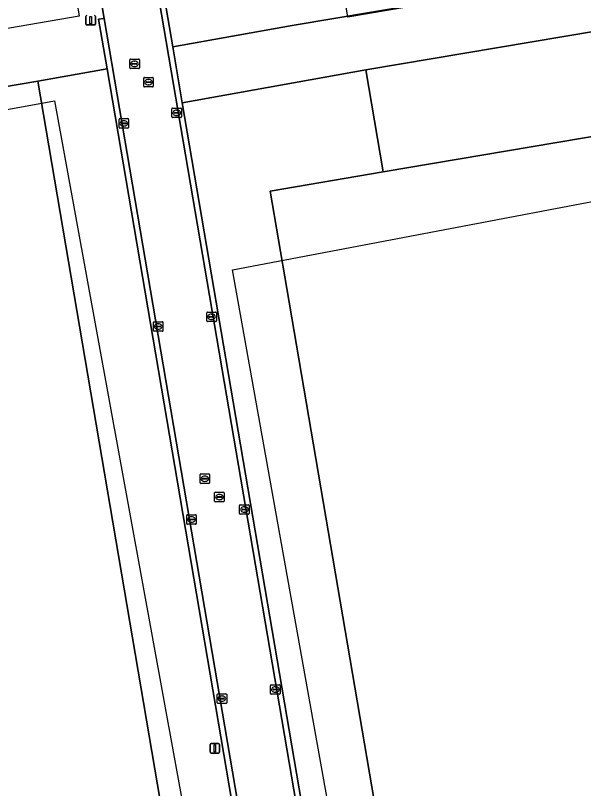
# Model space of a CAD drawing. Extents: x 154324 to 155744, y 382937 to 384188.
# Drawn here: x 154562 to 154621.5, y 383202.4 to 383283.5 of the extents above; entities that cross this region are included whole.
import ezdxf

# ---------------------------------------------------------------- set-up
doc = ezdxf.new("R2010")
doc.units = 0
for name, color, linetype in [('IMGEO_Bouwland', 7, 'Continuous'), ('IMGEO_Erf', 7, 'Continuous'), ('IMGEO_Groenvoorziening', 7, 'Continuous'), ('IMGEO_Kolk', 7, 'Continuous'), ('IMGEO_Lichtmast', 7, 'Continuous'), ('IMGEO_Pand', 7, 'Continuous'), ('IMGEO_Pand_vergunning_verleend', 7, 'Continuous'), ('IMGEO_Rijbaan_lokaal_gesloten', 7, 'Continuous'), ('IMGEO_Rioolput', 7, 'Continuous')]:
    doc.layers.add(name, color=color, linetype=linetype)

msp = doc.modelspace()

# ---------------------------------------------------------------- linework, layer by layer
at = {"layer": 'IMGEO_Bouwland'}
msp.add_lwpolyline([(154615.413, 383020.397), (154595.724, 383135.943), (154571.559, 383277.87), (154564.29, 383276.602), (154564.294, 383276.583), (154580.946, 383178.746), (154580.734, 383178.71), (154583.644, 383161.616), (154567.263, 383158.805), (154564.348, 383175.93)], dxfattribs=at)
at = {"layer": 'IMGEO_Erf'}
for points in [[(154401.251, 383322.596), (154415.356, 383251.018), (154422.799, 383252.543), (154564.294, 383276.583), (154564.29, 383276.602), (154571.559, 383277.87), (154570.667, 383283.106), (154571.252, 383283.175), (154566.838, 383309.223), (154557.231, 383365.649)], [(154639.963, 383035.6), (154623.689, 383130.917), (154616.871, 383129.755), (154616.832, 383129.748), (154616.708, 383130.477), (154612.736, 383129.8), (154612.106, 383133.492), (154611.258, 383133.348), (154609.37, 383144.423), (154609.222, 383144.398), (154590.396, 383254.849), (154588.656, 383265.073), (154600.502, 383267.079), (154598.691, 383277.78), (154579.437, 383274.329), (154619.759, 383037.833)]]:
    msp.add_lwpolyline(points, dxfattribs=at)
msp.add_lwpolyline([(154661.156, 383288.353), (154598.691, 383277.78), (154600.502, 383267.079), (154662.978, 383277.657)], close=True, dxfattribs=at)
at = {"layer": 'IMGEO_Groenvoorziening'}
msp.add_lwpolyline([(154575.804, 383295.635), (154578.438, 383280.189), (154590.97, 383282.412), (154641.505, 383290.945)], dxfattribs=at)
msp.add_lwpolyline([(154661.156, 383288.353), (154662.978, 383277.657), (154663.131, 383277.683), (154675.729, 383203.72), (154677.376, 383204.298), (154677.025, 383207.932), (154672.528, 383231.48), (154666.508, 383273.813), (154663.333, 383290.747), (154662.076, 383292.533), (154661.415, 383293.062), (154659.827, 383293.657), (154654.668, 383293.194), (154641.505, 383290.945), (154590.97, 383282.412), (154578.438, 383280.189), (154579.437, 383274.329), (154598.691, 383277.78)], close=True, dxfattribs=at)
at = {"layer": 'IMGEO_Kolk'}
for p, q in [((154578.358, 383272.842), (154578.358, 383273.694)), ((154578.433, 383273.768), (154579.285, 383273.768)), ((154579.359, 383273.694), (154579.359, 383272.842)), ((154579.285, 383272.768), (154578.433, 383272.768)), ((154578.617, 383273.262), (154578.617, 383273.274)), ((154579.055, 383273.225), (154578.657, 383273.225)), ((154578.66, 383273.311), (154579.058, 383273.311)), ((154578.869, 383272.988), (154578.844, 383272.988)), ((154578.846, 383273.548), (154578.871, 383273.548)), ((154579.101, 383273.274), (154579.101, 383273.262)), ((154572.812, 383271.737), (154572.812, 383272.589)), ((154572.887, 383272.663), (154573.739, 383272.663)), ((154573.071, 383272.157), (154573.071, 383272.169)), ((154573.509, 383272.12), (154573.111, 383272.12)), ((154573.114, 383272.206), (154573.512, 383272.206)), ((154573.3, 383272.443), (154573.325, 383272.443)), ((154573.555, 383272.169), (154573.555, 383272.157)), ((154573.813, 383272.589), (154573.813, 383271.737)), ((154573.739, 383271.663), (154572.887, 383271.663)), ((154573.323, 383271.883), (154573.298, 383271.883)), ((154582.016, 383251.453), (154582.016, 383252.305)), ((154582.091, 383252.379), (154582.943, 383252.379)), ((154582.275, 383251.873), (154582.275, 383251.885)), ((154582.713, 383251.836), (154582.315, 383251.836)), ((154582.318, 383251.922), (154582.716, 383251.922)), ((154582.504, 383252.159), (154582.529, 383252.159)), ((154582.759, 383251.885), (154582.759, 383251.873)), ((154583.017, 383252.305), (154583.017, 383251.453)), ((154576.422, 383250.439), (154576.422, 383251.291)), ((154576.497, 383251.365), (154577.349, 383251.365)), ((154576.724, 383250.908), (154577.122, 383250.908)), ((154576.91, 383251.145), (154576.935, 383251.145)), ((154577.423, 383251.291), (154577.423, 383250.439)), ((154582.943, 383251.379), (154582.091, 383251.379)), ((154582.527, 383251.599), (154582.502, 383251.599)), ((154577.349, 383250.365), (154576.497, 383250.365)), ((154576.681, 383250.859), (154576.681, 383250.871)), ((154577.119, 383250.822), (154576.721, 383250.822)), ((154576.933, 383250.585), (154576.908, 383250.585)), ((154577.165, 383250.871), (154577.165, 383250.859)), ((154585.454, 383231.245), (154585.454, 383232.097)), ((154585.529, 383232.171), (154586.381, 383232.171)), ((154585.713, 383231.665), (154585.713, 383231.677)), ((154586.151, 383231.628), (154585.753, 383231.628)), ((154585.756, 383231.714), (154586.154, 383231.714)), ((154585.942, 383231.951), (154585.967, 383231.951)), ((154586.197, 383231.677), (154586.197, 383231.665)), ((154586.455, 383232.097), (154586.455, 383231.245)), ((154579.91, 383230.196), (154579.91, 383231.048)), ((154579.985, 383231.122), (154580.837, 383231.122)), ((154580.169, 383230.616), (154580.169, 383230.628)), ((154580.212, 383230.665), (154580.61, 383230.665)), ((154580.398, 383230.902), (154580.423, 383230.902)), ((154580.653, 383230.628), (154580.653, 383230.616)), ((154580.911, 383231.048), (154580.911, 383230.196)), ((154586.381, 383231.171), (154585.529, 383231.171)), ((154585.965, 383231.391), (154585.94, 383231.391)), ((154580.837, 383230.122), (154579.985, 383230.122)), ((154580.607, 383230.579), (154580.209, 383230.579)), ((154580.421, 383230.342), (154580.396, 383230.342)), ((154588.701, 383212.373), (154588.701, 383213.225)), ((154588.776, 383213.299), (154589.628, 383213.299)), ((154588.96, 383212.793), (154588.96, 383212.805)), ((154589.003, 383212.842), (154589.401, 383212.842)), ((154589.189, 383213.079), (154589.214, 383213.079)), ((154589.444, 383212.805), (154589.444, 383212.793)), ((154589.702, 383213.225), (154589.702, 383212.373)), ((154583.096, 383211.419), (154583.096, 383212.271)), ((154583.171, 383212.345), (154584.023, 383212.345)), ((154583.584, 383212.125), (154583.609, 383212.125)), ((154584.097, 383212.271), (154584.097, 383211.419)), ((154589.628, 383212.299), (154588.776, 383212.299)), ((154589.398, 383212.756), (154589, 383212.756)), ((154589.212, 383212.519), (154589.187, 383212.519)), ((154584.023, 383211.345), (154583.171, 383211.345)), ((154583.355, 383211.839), (154583.355, 383211.851)), ((154583.793, 383211.802), (154583.395, 383211.802)), ((154583.398, 383211.888), (154583.796, 383211.888)), ((154583.607, 383211.565), (154583.582, 383211.565)), ((154583.839, 383211.851), (154583.839, 383211.839))]:
    msp.add_line(p, q, dxfattribs=at)
for points in [[(154578.358, 383272.842), (154578.358, 383273.694)], [(154578.433, 383273.768), (154579.285, 383273.768)], [(154579.359, 383273.694), (154579.359, 383272.842)], [(154579.285, 383272.768), (154578.433, 383272.768)], [(154572.812, 383271.737), (154572.812, 383272.589)], [(154572.887, 383272.663), (154573.739, 383272.663)], [(154573.813, 383272.589), (154573.813, 383271.737)], [(154573.739, 383271.663), (154572.887, 383271.663)], [(154582.016, 383251.453), (154582.016, 383252.305)], [(154582.091, 383252.379), (154582.943, 383252.379)], [(154583.017, 383252.305), (154583.017, 383251.453)], [(154576.422, 383250.439), (154576.422, 383251.291)], [(154576.497, 383251.365), (154577.349, 383251.365)], [(154577.423, 383251.291), (154577.423, 383250.439)], [(154582.943, 383251.379), (154582.091, 383251.379)], [(154577.349, 383250.365), (154576.497, 383250.365)], [(154585.454, 383231.245), (154585.454, 383232.097)], [(154585.529, 383232.171), (154586.381, 383232.171)], [(154586.455, 383232.097), (154586.455, 383231.245)], [(154579.91, 383230.196), (154579.91, 383231.048)], [(154579.985, 383231.122), (154580.837, 383231.122)], [(154580.911, 383231.048), (154580.911, 383230.196)], [(154586.381, 383231.171), (154585.529, 383231.171)], [(154580.837, 383230.122), (154579.985, 383230.122)], [(154588.701, 383212.373), (154588.701, 383213.225)], [(154588.776, 383213.299), (154589.628, 383213.299)], [(154589.702, 383213.225), (154589.702, 383212.373)], [(154583.096, 383211.419), (154583.096, 383212.271)], [(154583.171, 383212.345), (154584.023, 383212.345)], [(154584.097, 383212.271), (154584.097, 383211.419)], [(154589.628, 383212.299), (154588.776, 383212.299)], [(154584.023, 383211.345), (154583.171, 383211.345)]]:
    msp.add_lwpolyline(points, dxfattribs=at)
for centre, radius, start, end in [((154578.435, 383273.692), 0.0765, 91.55205, 178.44795), ((154578.435, 383273.692), 0.0765, 91.55205, 178.44795), ((154579.283, 383273.692), 0.0765, 1.55205, 88.44795), ((154579.283, 383273.692), 0.0765, 1.55205, 88.44795), ((154578.435, 383272.844), 0.0765, 181.55205, 268.44795), ((154578.435, 383272.844), 0.0765, 181.55205, 268.44795), ((154578.657, 383273.271), 0.0403, 85.87752, 175.75265), ((154578.654, 383273.261), 0.0366, 178.93798, 274.71019), ((154579.058, 383273.268), 0.043, 264.86636, 352.45326), ((154579.062, 383273.273), 0.0386, 1.73085, 96.63898), ((154579.283, 383272.844), 0.0765, 271.55205, 358.44795), ((154579.283, 383272.844), 0.0765, 271.55205, 358.44795), ((154572.889, 383272.587), 0.0765, 91.55205, 178.44795), ((154572.889, 383272.587), 0.0765, 91.55205, 178.44795), ((154573.111, 383272.166), 0.0403, 85.87752, 175.75265), ((154573.108, 383272.156), 0.0366, 178.93798, 274.71019), ((154573.512, 383272.163), 0.043, 264.86636, 352.45326), ((154573.516, 383272.168), 0.0386, 1.73085, 96.63898), ((154573.737, 383272.587), 0.0765, 1.55205, 88.44795), ((154573.737, 383272.587), 0.0765, 1.55205, 88.44795), ((154572.889, 383271.739), 0.0765, 181.55205, 268.44795), ((154572.889, 383271.739), 0.0765, 181.55205, 268.44795), ((154573.737, 383271.739), 0.0765, 271.55205, 358.44795), ((154573.737, 383271.739), 0.0765, 271.55205, 358.44795), ((154582.093, 383252.303), 0.0765, 91.55205, 178.44795), ((154582.093, 383252.303), 0.0765, 91.55205, 178.44795), ((154582.315, 383251.882), 0.0403, 85.87752, 175.75265), ((154582.312, 383251.872), 0.0366, 178.93798, 274.71019), ((154582.716, 383251.879), 0.043, 264.86636, 352.45326), ((154582.72, 383251.884), 0.0386, 1.73085, 96.63898), ((154582.941, 383252.303), 0.0765, 1.55205, 88.44795), ((154582.941, 383252.303), 0.0765, 1.55205, 88.44795), ((154576.499, 383251.289), 0.0765, 91.55205, 178.44795), ((154576.499, 383251.289), 0.0765, 91.55205, 178.44795), ((154576.721, 383250.868), 0.0403, 85.87752, 175.75265), ((154577.126, 383250.87), 0.0386, 1.73085, 96.63898), ((154577.347, 383251.289), 0.0765, 1.55205, 88.44795), ((154577.347, 383251.289), 0.0765, 1.55205, 88.44795), ((154582.093, 383251.455), 0.0765, 181.55205, 268.44795), ((154582.093, 383251.455), 0.0765, 181.55205, 268.44795), ((154582.941, 383251.455), 0.0765, 271.55205, 358.44795), ((154582.941, 383251.455), 0.0765, 271.55205, 358.44795), ((154576.499, 383250.441), 0.0765, 181.55205, 268.44795), ((154576.499, 383250.441), 0.0765, 181.55205, 268.44795), ((154576.718, 383250.858), 0.0366, 178.93798, 274.71019), ((154577.122, 383250.865), 0.043, 264.86636, 352.45326), ((154577.347, 383250.441), 0.0765, 271.55205, 358.44795), ((154577.347, 383250.441), 0.0765, 271.55205, 358.44795), ((154585.531, 383232.095), 0.0765, 91.55205, 178.44795), ((154585.531, 383232.095), 0.0765, 91.55205, 178.44795), ((154585.753, 383231.674), 0.0403, 85.87752, 175.75265), ((154585.75, 383231.664), 0.0366, 178.93798, 274.71019), ((154586.154, 383231.671), 0.043, 264.86636, 352.45326), ((154586.158, 383231.676), 0.0386, 1.73085, 96.63898), ((154586.379, 383232.095), 0.0765, 1.55205, 88.44795), ((154586.379, 383232.095), 0.0765, 1.55205, 88.44795), ((154579.987, 383231.046), 0.0765, 91.55205, 178.44795), ((154579.987, 383231.046), 0.0765, 91.55205, 178.44795), ((154580.209, 383230.625), 0.0403, 85.87752, 175.75265), ((154580.206, 383230.615), 0.0366, 178.93798, 274.71019), ((154580.61, 383230.622), 0.043, 264.86636, 352.45326), ((154580.614, 383230.627), 0.0386, 1.73085, 96.63898), ((154580.835, 383231.046), 0.0765, 1.55205, 88.44795), ((154580.835, 383231.046), 0.0765, 1.55205, 88.44795), ((154585.531, 383231.247), 0.0765, 181.55205, 268.44795), ((154585.531, 383231.247), 0.0765, 181.55205, 268.44795), ((154586.379, 383231.247), 0.0765, 271.55205, 358.44795), ((154586.379, 383231.247), 0.0765, 271.55205, 358.44795), ((154579.987, 383230.198), 0.0765, 181.55205, 268.44795), ((154579.987, 383230.198), 0.0765, 181.55205, 268.44795), ((154580.835, 383230.198), 0.0765, 271.55205, 358.44795), ((154580.835, 383230.198), 0.0765, 271.55205, 358.44795), ((154588.778, 383213.223), 0.0765, 91.55205, 178.44795), ((154588.778, 383213.223), 0.0765, 91.55205, 178.44795), ((154589, 383212.802), 0.0403, 85.87752, 175.75265), ((154588.997, 383212.792), 0.0366, 178.93798, 274.71019), ((154589.401, 383212.799), 0.043, 264.86636, 352.45326), ((154589.405, 383212.804), 0.0386, 1.73085, 96.63898), ((154589.626, 383213.223), 0.0765, 1.55205, 88.44795), ((154589.626, 383213.223), 0.0765, 1.55205, 88.44795), ((154583.173, 383212.269), 0.0765, 91.55205, 178.44795), ((154583.173, 383212.269), 0.0765, 91.55205, 178.44795), ((154584.021, 383212.269), 0.0765, 1.55205, 88.44795), ((154584.021, 383212.269), 0.0765, 1.55205, 88.44795), ((154588.778, 383212.375), 0.0765, 181.55205, 268.44795), ((154588.778, 383212.375), 0.0765, 181.55205, 268.44795), ((154589.626, 383212.375), 0.0765, 271.55205, 358.44795), ((154589.626, 383212.375), 0.0765, 271.55205, 358.44795), ((154583.173, 383211.421), 0.0765, 181.55205, 268.44795), ((154583.173, 383211.421), 0.0765, 181.55205, 268.44795), ((154583.395, 383211.848), 0.0403, 85.87752, 175.75265), ((154583.392, 383211.838), 0.0366, 178.93798, 274.71019), ((154583.796, 383211.845), 0.043, 264.86636, 352.45326), ((154583.8, 383211.85), 0.0386, 1.73085, 96.63898), ((154584.021, 383211.421), 0.0765, 271.55205, 358.44795), ((154584.021, 383211.421), 0.0765, 271.55205, 358.44795)]:
    msp.add_arc(centre, radius, start, end, dxfattribs=at)
for centre, major_axis, ratio, start_param, end_param in [((154578.845, 383273.268), (-0.387, 0.002), 0.722429, 4.712389, 7.853982), ((154578.87, 383273.268), (-0.39, 0.002), 0.717154, 1.570796, 4.712389), ((154573.299, 383272.163), (-0.387, 0.002), 0.722429, 4.712389, 7.853982), ((154573.324, 383272.163), (-0.39, 0.002), 0.717154, 1.570796, 4.712389), ((154582.503, 383251.879), (-0.387, 0.002), 0.722429, 4.712389, 7.853982), ((154582.528, 383251.879), (-0.39, 0.002), 0.717154, 1.570796, 4.712389), ((154576.909, 383250.865), (-0.387, 0.002), 0.722429, 4.712389, 7.853982), ((154576.934, 383250.865), (-0.39, 0.002), 0.717154, 1.570796, 4.712389), ((154585.941, 383231.671), (-0.387, 0.002), 0.722429, 4.712389, 7.853982), ((154585.966, 383231.671), (-0.39, 0.002), 0.717154, 1.570796, 4.712389), ((154580.397, 383230.622), (-0.387, 0.002), 0.722429, 4.712389, 7.853982), ((154580.422, 383230.622), (-0.39, 0.002), 0.717154, 1.570796, 4.712389), ((154589.188, 383212.799), (-0.387, 0.002), 0.722429, 4.712389, 7.853982), ((154589.213, 383212.799), (-0.39, 0.002), 0.717154, 1.570796, 4.712389), ((154583.583, 383211.845), (-0.387, 0.002), 0.722429, 4.712389, 7.853982), ((154583.608, 383211.845), (-0.39, 0.002), 0.717154, 1.570796, 4.712389)]:
    msp.add_ellipse(centre, major_axis=major_axis, ratio=ratio, start_param=start_param, end_param=end_param, dxfattribs=at)
at = {"layer": 'IMGEO_Lichtmast'}
for p, q in [((154569.341, 383282.582), (154569.341, 383283.382)), ((154569.341, 383283.382), (154569.341, 383282.582)), ((154570.331, 383283.382), (154570.331, 383282.582)), ((154570.331, 383282.582), (154570.331, 383283.382)), ((154570.231, 383282.482), (154569.441, 383282.482)), ((154569.441, 383282.482), (154570.231, 383282.482)), ((154582.46, 383207.134), (154583.25, 383207.134)), ((154583.25, 383207.134), (154582.46, 383207.134)), ((154582.36, 383206.234), (154582.36, 383207.034)), ((154582.36, 383207.034), (154582.36, 383206.234)), ((154583.35, 383207.034), (154583.35, 383206.234)), ((154583.35, 383206.234), (154583.35, 383207.034)), ((154583.25, 383206.134), (154582.46, 383206.134)), ((154582.46, 383206.134), (154583.25, 383206.134))]:
    msp.add_line(p, q, dxfattribs=at)
for points in [[(154569.761, 383283.357), (154569.911, 383283.357), (154569.911, 383282.607), (154569.761, 383282.607), (154569.761, 383283.357)], [(154582.78, 383207.009), (154582.93, 383207.009), (154582.93, 383206.259), (154582.78, 383206.259), (154582.78, 383207.009)]]:
    msp.add_lwpolyline(points, dxfattribs=at)
for centre, start, end in [((154569.441, 383283.382), 90, 180), ((154569.441, 383283.382), 90, 180), ((154570.231, 383283.382), 0, 90), ((154570.231, 383283.382), 360, 90), ((154569.441, 383282.582), 180, 270), ((154569.441, 383282.582), 180, 270), ((154570.231, 383282.582), 270, 0), ((154570.231, 383282.582), 270, 0), ((154582.46, 383207.034), 90, 180), ((154582.46, 383207.034), 90, 180), ((154583.25, 383207.034), 0, 90), ((154583.25, 383207.034), 360, 90), ((154582.46, 383206.234), 180, 270), ((154582.46, 383206.234), 180, 270), ((154583.25, 383206.234), 270, 0), ((154583.25, 383206.234), 270, 0)]:
    msp.add_arc(centre, 0.1, start, end, dxfattribs=at)
at = {"layer": 'IMGEO_Pand'}
for points in [[(154700.956, 383055.605), (154678.388, 383188.109), (154676.246, 383200.685), (154676.103, 383201.521), (154675.845, 383203.034), (154675.729, 383203.72), (154663.131, 383277.683), (154662.978, 383277.657), (154600.502, 383267.079), (154588.656, 383265.073), (154590.396, 383254.849), (154609.222, 383144.398), (154609.37, 383144.423), (154611.258, 383133.348), (154612.106, 383133.492), (154612.736, 383129.8), (154616.708, 383130.477), (154616.832, 383129.748), (154616.871, 383129.755), (154623.689, 383130.917), (154639.963, 383035.6)], [(154564.294, 383276.583), (154422.799, 383252.543), (154442.142, 383154.075), (154469.461, 383158.798), (154468.801, 383162.6), (154560.926, 383178.256), (154561.387, 383175.428), (154562.028, 383175.536)], [(154563.983, 383175.868), (154564.348, 383175.93), (154580.734, 383178.71), (154580.946, 383178.746), (154564.294, 383276.583)]]:
    msp.add_lwpolyline(points, dxfattribs=at)
at = {"layer": 'IMGEO_Pand_vergunning_verleend'}
for points in [[(154581.149, 383380.739), (154662.352, 383395.018), (154661.003, 383402.69), (154725.439, 383414.021), (154741.008, 383314.156), (154688.601, 383305.253), (154686.823, 383315.722), (154675.237, 383313.754), (154678.064, 383297.115), (154596.812, 383283.312)], [(154412.896, 383246.597), (154566.065, 383274.514), (154587.692, 383155.853), (154434.523, 383127.936)], [(154584.715, 383256.808), (154657.955, 383270.711), (154700.131, 383056.801), (154641.926, 383027.883), (154620.799, 383127.072), (154608.343, 383124.842)]]:
    msp.add_lwpolyline(points, close=True, dxfattribs=at)
msp.add_lwpolyline([(154555.173, 383365.532), (154568.646, 383283.393), (154549.736, 383280.162)], dxfattribs=at)
at = {"layer": 'IMGEO_Rijbaan_lokaal_gesloten'}
for points in [[(154619.832, 383033.812), (154619.19, 383037.76), (154575.234, 383295.545), (154572.526, 383311.297), (154563.415, 383365.051), (154563.206, 383366.559)], [(154557.231, 383365.649), (154566.838, 383309.223), (154571.252, 383283.175), (154596.307, 383136.057), (154614.995, 383026.457)], [(154578.438, 383280.189), (154575.804, 383295.635), (154575.234, 383295.545), (154619.19, 383037.76), (154619.832, 383033.812)], [(154571.252, 383283.175), (154570.667, 383283.106), (154571.559, 383277.87), (154595.724, 383135.943), (154615.413, 383020.397)], [(154616.001, 383020.53), (154614.995, 383026.457), (154596.307, 383136.057), (154571.252, 383283.175)], [(154620.394, 383033.902), (154619.759, 383037.833), (154579.437, 383274.329), (154578.438, 383280.189)]]:
    msp.add_lwpolyline(points, dxfattribs=at)
at = {"layer": 'IMGEO_Rioolput'}
for p, q in [((154573.942, 383277.979), (154573.942, 383278.831)), ((154574.017, 383278.905), (154574.869, 383278.905)), ((154574.244, 383278.448), (154574.642, 383278.448)), ((154574.43, 383278.685), (154574.455, 383278.685)), ((154574.943, 383278.831), (154574.943, 383277.979)), ((154574.869, 383277.905), (154574.017, 383277.905)), ((154574.201, 383278.399), (154574.201, 383278.411)), ((154574.639, 383278.362), (154574.241, 383278.362)), ((154574.453, 383278.125), (154574.428, 383278.125)), ((154574.685, 383278.411), (154574.685, 383278.399)), ((154575.397, 383276.061), (154575.397, 383276.913)), ((154575.472, 383276.987), (154576.324, 383276.987)), ((154576.398, 383276.913), (154576.398, 383276.061)), ((154575.656, 383276.481), (154575.656, 383276.493)), ((154576.094, 383276.444), (154575.696, 383276.444)), ((154575.699, 383276.53), (154576.097, 383276.53)), ((154575.908, 383276.207), (154575.883, 383276.207)), ((154575.885, 383276.767), (154575.91, 383276.767)), ((154576.14, 383276.493), (154576.14, 383276.481)), ((154576.324, 383275.987), (154575.472, 383275.987)), ((154581.305, 383234.477), (154581.305, 383235.329)), ((154581.38, 383235.403), (154582.232, 383235.403)), ((154581.564, 383234.897), (154581.564, 383234.909)), ((154582.002, 383234.86), (154581.604, 383234.86)), ((154581.607, 383234.946), (154582.005, 383234.946)), ((154581.793, 383235.183), (154581.818, 383235.183)), ((154582.048, 383234.909), (154582.048, 383234.897)), ((154582.306, 383235.329), (154582.306, 383234.477)), ((154582.232, 383234.403), (154581.38, 383234.403)), ((154581.816, 383234.623), (154581.791, 383234.623)), ((154582.835, 383232.558), (154582.835, 383233.41)), ((154582.91, 383233.484), (154583.762, 383233.484)), ((154583.323, 383233.264), (154583.348, 383233.264)), ((154583.836, 383233.41), (154583.836, 383232.558)), ((154583.762, 383232.484), (154582.91, 383232.484)), ((154583.094, 383232.978), (154583.094, 383232.99)), ((154583.532, 383232.941), (154583.134, 383232.941)), ((154583.137, 383233.027), (154583.535, 383233.027)), ((154583.346, 383232.704), (154583.321, 383232.704)), ((154583.578, 383232.99), (154583.578, 383232.978))]:
    msp.add_line(p, q, dxfattribs=at)
for points in [[(154573.942, 383277.979), (154573.942, 383278.831)], [(154574.017, 383278.905), (154574.869, 383278.905)], [(154574.943, 383278.831), (154574.943, 383277.979)], [(154574.869, 383277.905), (154574.017, 383277.905)], [(154575.397, 383276.061), (154575.397, 383276.913)], [(154575.472, 383276.987), (154576.324, 383276.987)], [(154576.398, 383276.913), (154576.398, 383276.061)], [(154576.324, 383275.987), (154575.472, 383275.987)], [(154581.305, 383234.477), (154581.305, 383235.329)], [(154581.38, 383235.403), (154582.232, 383235.403)], [(154582.306, 383235.329), (154582.306, 383234.477)], [(154582.232, 383234.403), (154581.38, 383234.403)], [(154582.835, 383232.558), (154582.835, 383233.41)], [(154582.91, 383233.484), (154583.762, 383233.484)], [(154583.836, 383233.41), (154583.836, 383232.558)], [(154583.762, 383232.484), (154582.91, 383232.484)]]:
    msp.add_lwpolyline(points, dxfattribs=at)
for centre, radius, start, end in [((154574.019, 383278.829), 0.0765, 91.55205, 178.44795), ((154574.019, 383278.829), 0.0765, 91.55205, 178.44795), ((154574.241, 383278.408), 0.0403, 85.87752, 175.75265), ((154574.646, 383278.41), 0.0386, 1.73085, 96.63898), ((154574.867, 383278.829), 0.0765, 1.55205, 88.44795), ((154574.867, 383278.829), 0.0765, 1.55205, 88.44795), ((154574.019, 383277.981), 0.0765, 181.55205, 268.44795), ((154574.019, 383277.981), 0.0765, 181.55205, 268.44795), ((154574.238, 383278.398), 0.0366, 178.93798, 274.71019), ((154574.642, 383278.405), 0.043, 264.86636, 352.45326), ((154574.867, 383277.981), 0.0765, 271.55205, 358.44795), ((154574.867, 383277.981), 0.0765, 271.55205, 358.44795), ((154575.474, 383276.911), 0.0765, 91.55205, 178.44795), ((154575.474, 383276.911), 0.0765, 91.55205, 178.44795), ((154576.322, 383276.911), 0.0765, 1.55205, 88.44795), ((154576.322, 383276.911), 0.0765, 1.55205, 88.44795), ((154575.474, 383276.063), 0.0765, 181.55205, 268.44795), ((154575.474, 383276.063), 0.0765, 181.55205, 268.44795), ((154575.696, 383276.49), 0.0403, 85.87752, 175.75265), ((154575.693, 383276.48), 0.0366, 178.93798, 274.71019), ((154576.097, 383276.487), 0.043, 264.86636, 352.45326), ((154576.101, 383276.492), 0.0386, 1.73085, 96.63898), ((154576.322, 383276.063), 0.0765, 271.55205, 358.44795), ((154576.322, 383276.063), 0.0765, 271.55205, 358.44795), ((154581.382, 383235.327), 0.0765, 91.55205, 178.44795), ((154581.382, 383235.327), 0.0765, 91.55205, 178.44795), ((154581.604, 383234.906), 0.0403, 85.87752, 175.75265), ((154581.601, 383234.896), 0.0366, 178.93798, 274.71019), ((154582.005, 383234.903), 0.043, 264.86636, 352.45326), ((154582.009, 383234.908), 0.0386, 1.73085, 96.63898), ((154582.23, 383235.327), 0.0765, 1.55205, 88.44795), ((154582.23, 383235.327), 0.0765, 1.55205, 88.44795), ((154581.382, 383234.479), 0.0765, 181.55205, 268.44795), ((154581.382, 383234.479), 0.0765, 181.55205, 268.44795), ((154582.23, 383234.479), 0.0765, 271.55205, 358.44795), ((154582.23, 383234.479), 0.0765, 271.55205, 358.44795), ((154582.912, 383233.408), 0.0765, 91.55205, 178.44795), ((154582.912, 383233.408), 0.0765, 91.55205, 178.44795), ((154583.76, 383233.408), 0.0765, 1.55205, 88.44795), ((154583.76, 383233.408), 0.0765, 1.55205, 88.44795), ((154582.912, 383232.56), 0.0765, 181.55205, 268.44795), ((154582.912, 383232.56), 0.0765, 181.55205, 268.44795), ((154583.134, 383232.987), 0.0403, 85.87752, 175.75265), ((154583.131, 383232.977), 0.0366, 178.93798, 274.71019), ((154583.535, 383232.984), 0.043, 264.86636, 352.45326), ((154583.539, 383232.989), 0.0386, 1.73085, 96.63898), ((154583.76, 383232.56), 0.0765, 271.55205, 358.44795), ((154583.76, 383232.56), 0.0765, 271.55205, 358.44795)]:
    msp.add_arc(centre, radius, start, end, dxfattribs=at)
for centre, major_axis, ratio, start_param, end_param in [((154574.429, 383278.405), (-0.387, 0.002), 0.722429, 4.712389, 7.853982), ((154574.454, 383278.405), (-0.39, 0.002), 0.717154, 1.570796, 4.712389), ((154575.884, 383276.487), (-0.387, 0.002), 0.722429, 4.712389, 7.853982), ((154575.909, 383276.487), (-0.39, 0.002), 0.717154, 1.570796, 4.712389), ((154581.792, 383234.903), (-0.387, 0.002), 0.722429, 4.712389, 7.853982), ((154581.817, 383234.903), (-0.39, 0.002), 0.717154, 1.570796, 4.712389), ((154583.322, 383232.984), (-0.387, 0.002), 0.722429, 4.712389, 7.853982), ((154583.347, 383232.984), (-0.39, 0.002), 0.717154, 1.570796, 4.712389)]:
    msp.add_ellipse(centre, major_axis=major_axis, ratio=ratio, start_param=start_param, end_param=end_param, dxfattribs=at)

doc.saveas('drawing.dxf')
